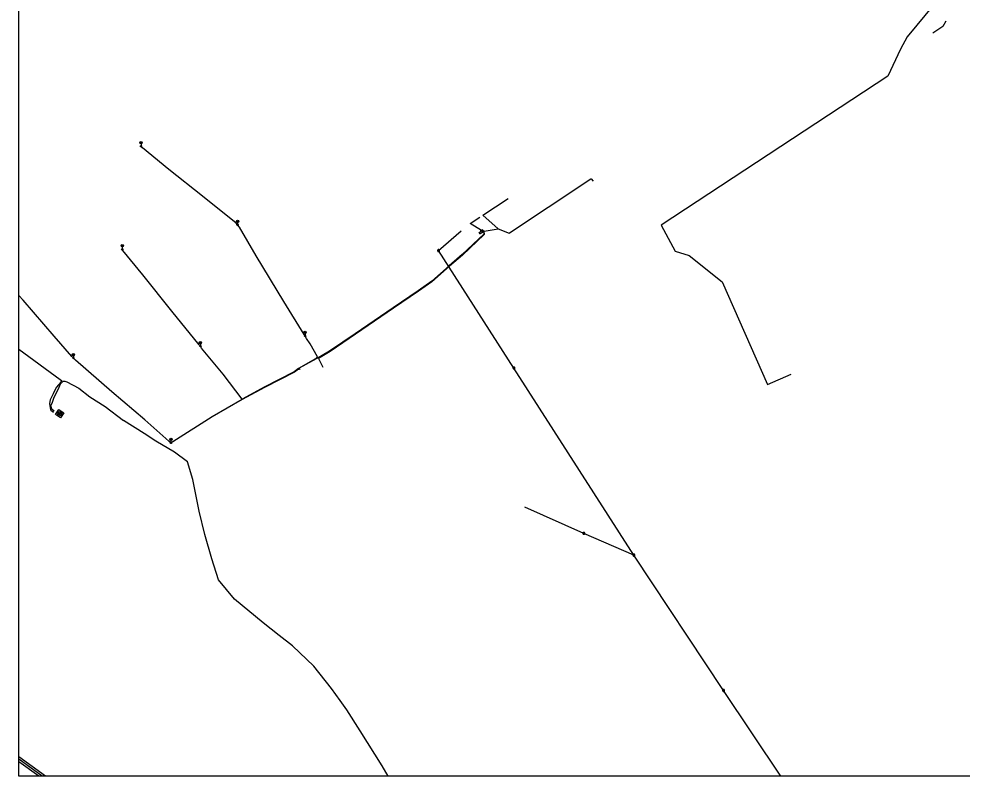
# Model space of a CAD drawing. Extents: x -596024 to -594475, y -1163820 to -1161957.
# Drawn here: x -596024.4 to -595727.2, y -1163820.2 to -1163581.7 of the extents above; entities that cross this region are included whole.
import ezdxf

# ---------------------------------------------------------------- set-up
doc = ezdxf.new("R2010")
doc.units = 0
for name, color, linetype in [('13', 7, 'Continuous'), ('25', 7, 'Continuous'), ('Vrstva 10', 7, 'Continuous'), ('Vrstva 42', 7, 'Continuous'), ('Vrstva 43', 7, 'Continuous'), ('Vrstva 44', 7, 'Continuous'), ('Vrstva 45', 7, 'Continuous'), ('Vrstva 52', 7, 'Continuous'), ('Vrstva 55', 7, 'Continuous'), ('Vrstva 56', 7, 'Continuous'), ('Vrstva 63', 7, 'Continuous'), ('Vrstva 9', 7, 'Continuous')]:
    doc.layers.add(name, color=color, linetype=linetype)

# ---------------------------------------------------------------- blocks, each defined once
blk = doc.blocks.new('NN640')
at = {"layer": '25'}
for points in [[(-1.89, 1.889), (1.889, 1.889)], [(-1.89, -1.89), (-1.89, 1.889)], [(-1.26, 0.787), (-0.221, 0.787)], [(-0.725, 0.787), (-0.725, -0.788)], [(1.197, 0.661), (0.945, 0.787), (0.661, 0.787), (0.409, 0.661), (0.283, 0.472), (0.283, 0.409), (0.409, 0.22), (1.133, -0.158), (1.259, -0.316), (1.259, -0.473), (1.133, -0.662), (0.913, -0.788), (0.629, -0.788), (0.503, -0.725), (0.283, -0.599)], [(1.889, 1.889), (1.889, -1.89)], [(1.889, -1.89), (-1.89, -1.89)]]:
    blk.add_lwpolyline(points, dxfattribs=at)
blk = doc.blocks.new('VN440')
at = {"layer": '13'}
for points in [[(-1.241, 0.004), (1.216, 0.004)], [(1.219, -0.003), (1.213, 0.125), (1.192, 0.252), (1.159, 0.376), (1.113, 0.497), (1.055, 0.611), (0.985, 0.719), (0.904, 0.819), (0.813, 0.91), (0.713, 0.991), (0.605, 1.061), (0.491, 1.119), (0.371, 1.165), (0.246, 1.198), (0.119, 1.218), (-0.009, 1.225), (-0.137, 1.218), (-0.264, 1.198), (-0.389, 1.165), (-0.508, 1.119), (-0.623, 1.061), (-0.731, 0.991), (-0.831, 0.91), (-0.922, 0.819), (-1.003, 0.719), (-1.073, 0.611), (-1.131, 0.497), (-1.177, 0.376), (-1.211, 0.252), (-1.231, 0.125), (-1.237, -0.003), (-1.231, -0.132), (-1.211, -0.259), (-1.177, -0.383), (-1.131, -0.503), (-1.073, -0.617), (-1.003, -0.725), (-0.922, -0.825), (-0.831, -0.916), (-0.731, -0.997), (-0.623, -1.067), (-0.508, -1.126), (-0.389, -1.171), (-0.264, -1.205), (-0.137, -1.225), (-0.009, -1.232), (0.119, -1.225), (0.246, -1.205), (0.371, -1.171), (0.491, -1.126), (0.605, -1.067), (0.713, -0.997), (0.813, -0.916), (0.904, -0.825), (0.985, -0.725), (1.055, -0.617), (1.113, -0.503), (1.159, -0.383), (1.192, -0.259), (1.213, -0.132), (1.219, -0.003)], [(-1.183, -0.341), (1.101, -0.341)], [(-1.011, -0.629), (0.966, -0.629)], [(-0.742, -0.917), (0.678, -0.917)]]:
    blk.add_lwpolyline(points, dxfattribs=at)
blk = doc.blocks.new('VN640')
at = {"layer": '25'}
for points in [[(-1.89, 1.889), (1.889, 1.889)], [(-1.89, -1.89), (-1.89, 1.889)], [(-1.26, 0.787), (-0.221, 0.787)], [(-0.725, 0.787), (-0.725, -0.788)], [(1.197, 0.661), (0.945, 0.787), (0.661, 0.787), (0.409, 0.661), (0.283, 0.472), (0.283, 0.409), (0.409, 0.22), (1.133, -0.158), (1.259, -0.316), (1.259, -0.473), (1.133, -0.662), (0.913, -0.788), (0.629, -0.788), (0.503, -0.725), (0.283, -0.599)], [(1.889, 1.889), (1.889, -1.89)], [(1.889, -1.89), (-1.89, -1.89)]]:
    blk.add_lwpolyline(points, dxfattribs=at)

msp = doc.modelspace()

# ---------------------------------------------------------------- linework, layer by layer
at = {"layer": 'Vrstva 10'}
for p, q in [((-596016.041, -1163820.23), (-596024.42, -1163814.197)), ((-596018.096, -1163820.23), (-596024.42, -1163815.676))]:
    msp.add_line(p, q, dxfattribs=at)
at = {"layer": 'Vrstva 42'}
for p, q in [((-595879.407, -1163649.024), (-595878.537, -1163648.444)), ((-595879.13, -1163649.44), (-595879.407, -1163649.024)), ((-595879.13, -1163649.44), (-595878.26, -1163648.86)), ((-595878.537, -1163648.444), (-595878.26, -1163648.86)), ((-595878.208, -1163648.588), (-595877.908, -1163648.368)), ((-595878.06, -1163648.79), (-595878.208, -1163648.588)), ((-595878.06, -1163648.79), (-595877.76, -1163648.57)), ((-595877.908, -1163648.368), (-595877.76, -1163648.57))]:
    msp.add_line(p, q, dxfattribs=at)
for points in [[(-595877.842, -1163648.63), (-595873.41, -1163647.9), (-595869.98, -1163649.2), (-595869.94, -1163649.23), (-595869.86, -1163649.14), (-595857.67, -1163641.04), (-595844.25, -1163632.14), (-595844.05, -1163632.06), (-595843.512, -1163632.835)], [(-595878.059, -1163648.479), (-595878.308, -1163648.138), (-595879.038, -1163648.631), (-595878.972, -1163648.734)]]:
    msp.add_lwpolyline(points, dxfattribs=at)
at = {"layer": 'Vrstva 44'}
for points in [[(-596024.42, -1163685.747), (-596011.36, -1163695.274), (-596011.015, -1163695.648), (-596011.23, -1163696.137), (-596012.69, -1163697.86), (-596013.57, -1163699.78), (-596014.6, -1163701.73), (-596014.77, -1163702.89), (-596014.55, -1163704.28), (-596014.302, -1163704.976)], [(-596014.066, -1163704.666), (-596014.19, -1163703.94), (-596014.37, -1163703.57), (-596013.81, -1163702.44), (-596013.27, -1163700.85), (-596011.96, -1163698.22), (-596011.33, -1163696.65), (-596010.49, -1163695.86), (-596009.95, -1163695.88), (-596009.28, -1163696.08), (-596005.49, -1163698.08), (-596002.07, -1163700.82), (-595997.25, -1163703.85), (-595991.44, -1163708.18)], [(-596014.302, -1163704.976), (-596013.5, -1163705.573)], [(-596013.286, -1163705.269), (-596014.066, -1163704.666)], [(-595908.016, -1163820.23), (-595909.97, -1163817.02), (-595916.92, -1163806.01), (-595921.11, -1163799.35), (-595923.13, -1163796.39), (-595925.88, -1163792.61), (-595931.48, -1163785.63), (-595938.16, -1163779.2), (-595942.38, -1163775.97), (-595947.41, -1163771.9), (-595956.44, -1163764.47), (-595961.5, -1163758.38), (-595963.67, -1163751.83), (-595965.78, -1163744.11), (-595967.6, -1163736.75), (-595969.59, -1163726.78), (-595971.29, -1163721.29), (-595975.36, -1163718.16), (-595981.28, -1163714.78), (-595984.89, -1163712.3), (-595991.44, -1163708.18)]]:
    msp.add_lwpolyline(points, dxfattribs=at)
at = {"layer": 'Vrstva 52'}
msp.add_line((-595784.293, -1163820.23), (-595802.39, -1163793.24), dxfattribs=at)
for points in [[(-595892.18, -1163654.71), (-595885.059, -1163648.48)], [(-595830.63, -1163750.619), (-595868.42, -1163691.69), (-595892.18, -1163654.71)], [(-595846.41, -1163743.77), (-595865.031, -1163735.496)], [(-595830.63, -1163750.62), (-595846.41, -1163743.77)], [(-595802.39, -1163793.24), (-595830.63, -1163750.62)]]:
    msp.add_lwpolyline(points, dxfattribs=at)
at = {"layer": 'Vrstva 55'}
for p, q in [((-595879.407, -1163649.024), (-595878.537, -1163648.444)), ((-595879.13, -1163649.44), (-595879.407, -1163649.024)), ((-595879.13, -1163649.44), (-595878.26, -1163648.86)), ((-595878.537, -1163648.444), (-595878.26, -1163648.86)), ((-595878.208, -1163648.588), (-595877.908, -1163648.368)), ((-595878.06, -1163648.79), (-595878.208, -1163648.588)), ((-595878.06, -1163648.79), (-595877.76, -1163648.57)), ((-595877.908, -1163648.368), (-595877.76, -1163648.57))]:
    msp.add_line(p, q, dxfattribs=at)
for points in [[(-595735.95, -1163577.022), (-595744.531, -1163587.417), (-595746.659, -1163591.265), (-595750.602, -1163599.771)], [(-595732.35, -1163582.473), (-595733.266, -1163584.101), (-595736.481, -1163586.209)], [(-595750.602, -1163599.771), (-595822.04, -1163646.693), (-595817.611, -1163654.912), (-595813.254, -1163656.262), (-595802.834, -1163664.523), (-595788.585, -1163696.904), (-595781.056, -1163693.616)], [(-595935.987, -1163692.216), (-595936.258, -1163691.734), (-595930.798, -1163688.697), (-595930.35, -1163688.2), (-595932.63, -1163684.03), (-595933.74, -1163682.41), (-595934.22, -1163681.62), (-595934.57, -1163681.18), (-595940.97, -1163670.72), (-595949.69, -1163656.35), (-595954.95, -1163647.3), (-595955.49, -1163646.63), (-595955.99, -1163646.12), (-595966.56, -1163637.62), (-595977.18, -1163629.13), (-595985.45, -1163622.37), (-595985.93, -1163621.84)], [(-595877.842, -1163648.63), (-595873.41, -1163647.9), (-595869.98, -1163649.2), (-595869.94, -1163649.23), (-595869.86, -1163649.14), (-595857.67, -1163641.04), (-595844.25, -1163632.14), (-595844.05, -1163632.06), (-595843.512, -1163632.835)], [(-595873.41, -1163647.9), (-595878.245, -1163643.535), (-595870.26, -1163638.283)], [(-595878.619, -1163648.348), (-595882.17, -1163646.189), (-595879.223, -1163644.223)], [(-595877.987, -1163648.737), (-595877.91, -1163649.53), (-595884.73, -1163655.99), (-595888.79, -1163659.54), (-595894.34, -1163664.38), (-595898.638, -1163667.349), (-595906.506, -1163672.708), (-595918.456, -1163680.918), (-595926.496, -1163686.337), (-595930.12, -1163688.53), (-595930.76, -1163688.79), (-595936.122, -1163691.772), (-595935.911, -1163692.174)], [(-595877.915, -1163648.684), (-595877.76, -1163649.595), (-595884.629, -1163656.101), (-595888.691, -1163659.653), (-595894.247, -1163664.498), (-595898.522, -1163667.511), (-595906.394, -1163672.872), (-595918.344, -1163681.082), (-595926.384, -1163686.503), (-595930.054, -1163688.665), (-595928.67, -1163691.41)], [(-595878.059, -1163648.479), (-595878.308, -1163648.138), (-595879.038, -1163648.631), (-595878.972, -1163648.734)], [(-595936.08, -1163692.267), (-595936.287, -1163691.884), (-595937.685, -1163692.934), (-595947.105, -1163697.711), (-595954.108, -1163701.522), (-595960.05, -1163693.68), (-595966.83, -1163685.4), (-595967.2, -1163684.83), (-595967.64, -1163684.37), (-595976.19, -1163673.74), (-595985.4, -1163662.38), (-595991.62, -1163654.72), (-595991.84, -1163654.32)], [(-595936.16, -1163692.31), (-595936.327, -1163692.02), (-595937.62, -1163693.01), (-595947.06, -1163697.8), (-595954.06, -1163701.61), (-595963.52, -1163707.09), (-595975.91, -1163714.9), (-595976.51, -1163715.29), (-595977.18, -1163714.71), (-595984.77, -1163708.01), (-595995.14, -1163699.18), (-596006.57, -1163689.22), (-596007.22, -1163688.58), (-596007.74, -1163688.05), (-596013.34, -1163681.66), (-596023.08, -1163670.35), (-596024.42, -1163668.823)]]:
    msp.add_lwpolyline(points, dxfattribs=at)
at = {"layer": 'Vrstva 56'}
for p, q in [((-595986.195, -1163620.98), (-595985.665, -1163620.45)), ((-595986.195, -1163620.45), (-595985.665, -1163620.98)), ((-595985.93, -1163621.09), (-595985.93, -1163621.84)), ((-595955.755, -1163645.77), (-595955.225, -1163645.24)), ((-595955.755, -1163645.24), (-595955.225, -1163645.77)), ((-595955.49, -1163645.88), (-595955.49, -1163646.63)), ((-595992.105, -1163653.46), (-595991.575, -1163652.93)), ((-595992.105, -1163652.93), (-595991.575, -1163653.46)), ((-595991.84, -1163653.57), (-595991.84, -1163654.32)), ((-595934.485, -1163680.76), (-595933.955, -1163680.23)), ((-595934.485, -1163680.23), (-595933.955, -1163680.76)), ((-595934.22, -1163680.87), (-595934.22, -1163681.62)), ((-595967.465, -1163683.97), (-595966.935, -1163683.44)), ((-595967.465, -1163683.44), (-595966.935, -1163683.97)), ((-595967.2, -1163684.08), (-595967.2, -1163684.83)), ((-596007.485, -1163687.72), (-596006.955, -1163687.19)), ((-596007.485, -1163687.19), (-596006.955, -1163687.72)), ((-596007.22, -1163687.83), (-596007.22, -1163688.58)), ((-595976.775, -1163714.43), (-595976.245, -1163713.9)), ((-595976.775, -1163713.9), (-595976.245, -1163714.43)), ((-595976.51, -1163714.54), (-595976.51, -1163715.29))]:
    msp.add_line(p, q, dxfattribs=at)
for centre, radius in [((-595985.93, -1163620.715), 0.375), ((-595985.93, -1163621.84), 0.2), ((-595985.93, -1163621.84), 0.145), ((-595985.93, -1163621.84), 0.0876), ((-595955.49, -1163645.505), 0.375), ((-595955.49, -1163646.63), 0.2), ((-595955.49, -1163646.63), 0.145), ((-595955.49, -1163646.63), 0.0876), ((-595991.84, -1163653.195), 0.375), ((-595991.84, -1163654.32), 0.2), ((-595991.84, -1163654.32), 0.145), ((-595991.84, -1163654.32), 0.0876), ((-595934.22, -1163680.495), 0.375), ((-595934.22, -1163681.62), 0.2), ((-595934.22, -1163681.62), 0.145), ((-595934.22, -1163681.62), 0.0876), ((-595967.2, -1163683.705), 0.375), ((-595967.2, -1163684.83), 0.2), ((-595967.2, -1163684.83), 0.145), ((-595967.2, -1163684.83), 0.0876), ((-596007.22, -1163687.455), 0.375), ((-596007.22, -1163688.58), 0.2), ((-596007.22, -1163688.58), 0.145), ((-596007.22, -1163688.58), 0.0876), ((-595976.51, -1163714.165), 0.375), ((-595976.51, -1163715.29), 0.2), ((-595976.51, -1163715.29), 0.145), ((-595976.51, -1163715.29), 0.0876)]:
    msp.add_circle(centre, radius, dxfattribs=at)
at = {"layer": 'Vrstva 63'}
msp.add_lwpolyline([(-594475.47, -1163820.23), (-596024.42, -1163820.23), (-596024.42, -1161956.88), (-594475.47, -1161956.88)], close=True, dxfattribs=at)
at = {"layer": 'Vrstva 9'}
msp.add_line((-596017.069, -1163820.23), (-596024.42, -1163814.937), dxfattribs=at)

# ---------------------------------------------------------------- block references
at = {"layer": 'Vrstva 43', "xscale": 0.49999999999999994, "yscale": 0.5000000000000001, "rotation": -125.00000000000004}
msp.add_blockref('NN640', (-596011.546, -1163706.055), dxfattribs=at)
at = {"layer": 'Vrstva 45'}
for name, p, xscale, yscale, rotation in [('VN440', (-595892.18, -1163654.71), 0.25000000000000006, 0.25000000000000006, -55.00000000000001), ('VN440', (-595868.421, -1163691.69), 0.25, 0.25, -55.99999999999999), ('VN640', (-596011.546, -1163706.055), 0.24999999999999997, 0.25000000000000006, -125.00000000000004), ('VN440', (-595846.411, -1163743.77), 0.25, 0.25000000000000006, -21.00000000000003), ('VN440', (-595830.63, -1163750.62), 0.25, 0.25, -55.99999999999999), ('VN440', (-595802.392, -1163793.24), 0.25, 0.25, -55.99999999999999)]:
    msp.add_blockref(name, p, dxfattribs=dict(at, xscale=xscale, yscale=yscale, rotation=rotation))

doc.saveas('drawing.dxf')
